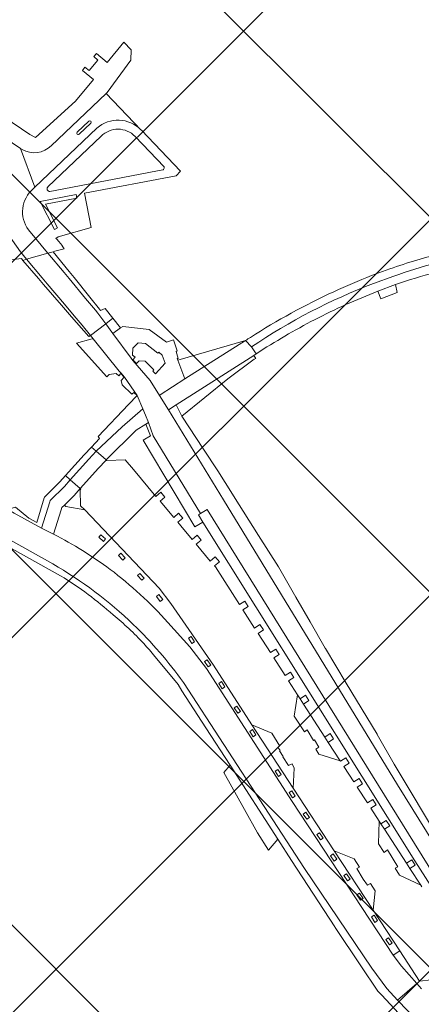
# Model space of a CAD drawing. Extents: x 148869 to 161638, y 453607 to 469810.
# Tile 426 of 656: x 154858 to 154934, y 463317 to 463502. Entities that reach past the tile are written whole.
import ezdxf

# ---------------------------------------------------------------- set-up
doc = ezdxf.new("R2010")
doc.units = 0
doc.layers.add('2023 hatch', color=90, linetype='CONTINUOUS')
for name, color, linetype, lineweight in [('B-RO-VH-VERHARDING_ASFALT-GV', 251, 'CONTINUOUS', 18), ('B-RO-VH-VERHARDING_SIERBESTRATING-GV', 251, 'CONTINUOUS', 18), ('B-RO-VH-VERHARDING_STRAATBAKSTEEN-GV', 251, 'CONTINUOUS', 18)]:
    doc.layers.add(name, color=color, linetype=linetype, lineweight=lineweight)

msp = doc.modelspace()

# ---------------------------------------------------------------- hatches: boundary and pattern name
at = {"layer": '2023 hatch'}
h = msp.add_hatch(dxfattribs=at)
h.set_pattern_fill('L45L135', color=256, scale=49.98)
h.set_pattern_definition([(45, (0, 0), (-35.341197, 35.341197), []), (135, (0, 0), (-35.341197, -35.341197), [])])
h.paths.add_polyline_path([(155033.65, 463387.49), (154736.21, 463174.82), (154703.82, 463157.03), (154669.13, 463116.73), (154497.36, 463128.81), (154485.96, 463103.35), (154403, 462810.28), (154029.41, 462913.19), (153921.91, 462926.36), (153533.06, 462959.92), (153521.58, 463046.87), (153065.73, 463131.59), (152840.09, 463157.69), (152602.55, 463321.62), (152457.44, 463373.38), (152283.77, 463566.95), (152230.15, 463641.33), (152156.25, 463699.58), (152012.16, 463887.19), (152009.38, 463939.89), (151991.35, 464191.03), (152103.19, 464343.83), (152153.39, 464455.21), (152151.03, 464561.94), (152249.45, 464811.76), (152130.92, 465032.5), (152332.42, 465169.93), (152738.18, 465252.75), (152947.54, 465152.17), (153150.32, 465023.39), (153302.02, 464886.05), (153728.6, 464650.43), (153874.6, 464567.83), (153954.88, 464501.43), (153988.94, 464472.57), (154027.82, 464422.75), (154193.47, 464138.07), (154280.01, 463968.67), (154339.28, 463993.19), (154494.94, 463873.13), (154622.49, 463821.49), (154755.92, 463721.99), (154868.72, 463597.28)])

# ---------------------------------------------------------------- linework, layer by layer
at = {"layer": 'B-RO-VH-VERHARDING_ASFALT-GV'}
for points in [[(154938.21, 463457.96, 0.033007), (154928.04, 463454.97)], [(154944.98, 463457.66, 0.055673), (154928.74, 463453.59)], [(154928.74, 463453.59, -0.055673), (154944.98, 463457.66)], [(154929.1, 463452.04, -0.04003), (154944.23, 463455.99)], [(154924.96, 463452.23, 0.057647), (154901.98, 463440.32)], [(154901.98, 463440.32, -0.057647), (154924.96, 463452.23)], [(154924.57, 463453.72, 0.014464), (154917.45, 463450.68)], [(154917.45, 463450.68, 0.033604), (154901.77, 463442.1)], [(154913.86, 463445.42, -0.026831), (154925.77, 463450.78)], [(154902.87, 463438.99, -0.026163), (154913.86, 463445.42)], [(154901.77, 463442.1, 0.002804), (154900.85, 463441.51)]]:
    msp.add_lwpolyline(points, format="xyb", dxfattribs=at)
at = {"layer": 'B-RO-VH-VERHARDING_ASFALT-GV', "flags": 128}
for points in [[(154928.04, 463454.97), (154924.57, 463453.72)], [(154928.74, 463453.59), (154924.96, 463452.23)], [(154924.96, 463452.23), (154928.74, 463453.59)], [(154925.77, 463450.78), (154929.1, 463452.04)], [(154900.85, 463441.51), (154901.98, 463440.32)], [(154901.98, 463440.32), (154902.87, 463438.99)]]:
    msp.add_lwpolyline(points, dxfattribs=at)
msp.add_lwpolyline([(154925.77, 463450.78), (154926.3, 463449.35), (154929.4, 463450.57), (154929.1, 463452.04)], close=True, dxfattribs=at)
at = {"layer": 'B-RO-VH-VERHARDING_SIERBESTRATING-GV', "flags": 128}
for points in [[(154877.74, 463444.17), (154877.34, 463443.89), (154875.89, 463442.83), (154879.33, 463438.17), (154879.64, 463437.75), (154882.9, 463434), (154884.64, 463431.17), (154884.76, 463431.25), (154889.42, 463434.26), (154888.14, 463437.79), (154887.98, 463438.14), (154888.18, 463438.14), (154887.78, 463439.44), (154887.98, 463439.54), (154887.29, 463441.63), (154887.12, 463441.58), (154886, 463441.17), (154882.74, 463443.6)], [(154872.18, 463441.8), (154871.76, 463441.76), (154869.02, 463440.99), (154874.78, 463434.69), (154875.17, 463435.12), (154876.51, 463435.28), (154877.02, 463434.83), (154877.41, 463435.28), (154878.02, 463434.63), (154877.47, 463433.98), (154877.63, 463433.13), (154879.43, 463431.39), (154879.83, 463431.74), (154880.43, 463431.15), (154878.1, 463434.63), (154877.48, 463435.34), (154877.06, 463435.73)], [(154900.85, 463441.51), (154888.14, 463437.79), (154889.42, 463434.26)], [(154880.35, 463437.2), (154879.64, 463437.89), (154880.09, 463438.34), (154879.59, 463438.74), (154879.63, 463440.04), (154880.67, 463441.05), (154882.02, 463440.96), (154884.38, 463439.12), (154884.53, 463439.32), (154885.18, 463438.77), (154885.74, 463437.23), (154883.91, 463435.22), (154883.4, 463435.76), (154883.6, 463435.97), (154881.99, 463437.61), (154880.85, 463437.65)], [(154902.45, 463438.71), (154887.77, 463429.38), (154888.85, 463427.24), (154897.5, 463434.29), (154902.51, 463438.01), (154902.79, 463438.12)], [(154871.86, 463421.45), (154872.76, 463420.66), (154877.66, 463425.22), (154881.5, 463428.64), (154880.43, 463431.15), (154878.84, 463429.46), (154873.14, 463423.41), (154873.39, 463423.06)], [(154892.82, 463407.32), (154892.01, 463408.66), (154892.41, 463408.9), (154883.5, 463423.58), (154882.6, 463426.05), (154882.11, 463425.74), (154882.97, 463423.58), (154881.58, 463422.73), (154891.33, 463406.41)], [(154872.76, 463420.66), (154871.86, 463421.45), (154870.46, 463419.99), (154866.96, 463416.06), (154867.87, 463415.27), (154871.35, 463419.18)], [(154864.01, 463411.14), (154864.08, 463411.36), (154866.77, 463414.04), (154867.87, 463415.27), (154866.96, 463416.06), (154865.9, 463414.86), (154863.02, 463412), (154862.98, 463411.87), (154861.55, 463407.24), (154860.05, 463408.08), (154857.59, 463410.12), (154856.49, 463409.81), (154855.8, 463410.33), (154855.65, 463410.08), (154855.6, 463409.98), (154857.33, 463408.99), (154862.48, 463406.18)], [(154869.76, 463413.63), (154868.59, 463412.32), (154866.76, 463410.5), (154867.01, 463410.26), (154870.58, 463409.59), (154869.82, 463410.39), (154869.75, 463413.39), (154869.88, 463413.53)], [(154873.24, 463404.48), (154873.64, 463404.93), (154874.53, 463404.13), (154874.13, 463403.68)], [(154876.94, 463401.02), (154877.36, 463401.45), (154878.21, 463400.6), (154877.78, 463400.17)], [(154880.53, 463397.23), (154880.96, 463397.65), (154881.8, 463396.78), (154881.36, 463396.37)], [(154884.07, 463393.33), (154884.55, 463393.7), (154885.28, 463392.75), (154884.8, 463392.38)], [(154890.12, 463385.43), (154890.62, 463385.75), (154891.27, 463384.75), (154890.77, 463384.42)], [(154893.15, 463381.07), (154893.65, 463381.4), (154894.31, 463380.39), (154893.81, 463380.06)], [(154895.83, 463376.94), (154896.33, 463377.27), (154896.99, 463376.27), (154896.49, 463375.94)], [(154910.63, 463374.81), (154910.01, 463370.75), (154911.93, 463367.82), (154912.47, 463368.17), (154913.68, 463366.18), (154913.83, 463366.28), (154914.64, 463364.93), (154914.1, 463364.58), (154914.65, 463363.63), (154918.66, 463362.36), (154918.66, 463362.36), (154916.42, 463365.83), (154915.77, 463366.84), (154911.77, 463373.03), (154911.12, 463374.04)], [(154898.73, 463372.32), (154899.23, 463372.65), (154899.89, 463371.65), (154899.39, 463371.32)], [(154902.07, 463369.15), (154902.07, 463369.15), (154909.8, 463357.2), (154909.8, 463357.2), (154910.02, 463360.95), (154909.62, 463361.8), (154908.92, 463361.45), (154907.87, 463363.08), (154907.96, 463363.14), (154907.28, 463364.24), (154907.35, 463364.28), (154906.95, 463364.93), (154907.3, 463365.14), (154905.78, 463367.58)], [(154901.65, 463367.9), (154902.15, 463368.23), (154902.81, 463367.22), (154902.3, 463366.9)], [(154896.8, 463360.18), (154900.64, 463353.16), (154903.11, 463348.82), (154905.18, 463345.53), (154906.92, 463347.59), (154897.99, 463361.54)], [(154906.42, 463360.42), (154906.92, 463360.75), (154907.58, 463359.75), (154907.08, 463359.42)], [(154909.05, 463356.39), (154909.55, 463356.72), (154910.21, 463355.72), (154909.71, 463355.39)], [(154911.72, 463352.34), (154912.22, 463352.67), (154912.88, 463351.67), (154912.37, 463351.34)], [(154929.04, 463342.12), (154929.84, 463340.83), (154933.83, 463338.93), (154931.8, 463342.07), (154931.15, 463343.08), (154926.99, 463349.49), (154926.34, 463350.5), (154926.02, 463351), (154925.86, 463346.71), (154926.92, 463345.11), (154927.58, 463345.58), (154929.53, 463342.38)], [(154914.29, 463348.46), (154914.79, 463348.79), (154915.45, 463347.79), (154914.95, 463347.46)], [(154916.88, 463344.49), (154917.38, 463344.82), (154918.04, 463343.81), (154917.53, 463343.49)], [(154917.52, 463345.43), (154924.89, 463334.21), (154925.27, 463337.85), (154924.36, 463339.24), (154923.81, 463338.94), (154923.01, 463340.09), (154921.83, 463342.05), (154922.29, 463342.33), (154921.28, 463343.88)], [(154919.36, 463340.74), (154919.86, 463341.07), (154920.52, 463340.06), (154920.02, 463339.73)], [(154921.82, 463337.11), (154922.32, 463337.44), (154922.98, 463336.43), (154922.47, 463336.11)], [(154924.54, 463332.95), (154925.04, 463333.27), (154925.7, 463332.27), (154925.19, 463331.94)], [(154927.28, 463328.72), (154927.79, 463329.05), (154928.44, 463328.05), (154927.94, 463327.72)]]:
    msp.add_lwpolyline(points, close=True, dxfattribs=at)
for points in [[(154938.75, 463334.11), (154932.75, 463343.53), (154892.82, 463407.32), (154891.33, 463406.41), (154881.58, 463422.73), (154882.97, 463423.58), (154882.11, 463425.74), (154880.29, 463424.61), (154874.65, 463419.02), (154874.76, 463418.93), (154878.2, 463419.05), (154879.74, 463417.21), (154883.99, 463412.16), (154884.91, 463412.93), (154885.68, 463412.01), (154884.77, 463411.24), (154887.34, 463408.18), (154888.26, 463408.96), (154889.03, 463408.04), (154888.11, 463407.27), (154888.65, 463406.62), (154890.82, 463404.05), (154891.74, 463404.82), (154892.51, 463403.9), (154891.59, 463403.13), (154894.23, 463399.98), (154895.15, 463400.75), (154895.93, 463399.84), (154895.01, 463399.06), (154895.18, 463398.86), (154899.72, 463391.79), (154900.73, 463392.44), (154901.38, 463391.43), (154900.37, 463390.78), (154902.56, 463387.36), (154903.57, 463388.01), (154904.22, 463387.01), (154903.21, 463386.35), (154905.53, 463382.74), (154906.53, 463383.39), (154907.19, 463382.39), (154906.18, 463381.73), (154908.31, 463378.41), (154909.32, 463379.06), (154909.97, 463378.05), (154908.96, 463377.4), (154910.63, 463374.81), (154911.12, 463374.04), (154912.13, 463374.69), (154912.78, 463373.69), (154911.77, 463373.03), (154915.77, 463366.84), (154916.77, 463367.49), (154917.43, 463366.48), (154916.42, 463365.83), (154918.66, 463362.36), (154918.66, 463362.36), (154918.72, 463362.27), (154919.72, 463362.92), (154920.38, 463361.91), (154919.37, 463361.26), (154921.23, 463358.38), (154922.24, 463359.03), (154922.89, 463358.03), (154921.89, 463357.38), (154923.79, 463354.44), (154924.79, 463355.09), (154925.45, 463354.09), (154924.44, 463353.43), (154926.02, 463351), (154926.34, 463350.5), (154927.35, 463351.15), (154928, 463350.14), (154926.99, 463349.49), (154931.15, 463343.08), (154932.16, 463343.73), (154932.81, 463342.72), (154931.8, 463342.07), (154933.83, 463338.93), (154934.03, 463338.64)], [(154866.76, 463410.5), (154866.28, 463410.03), (154866.16, 463409.63), (154864.74, 463405.01)], [(154886.22, 463388.42), (154890.39, 463383.79), (154893.48, 463379.74), (154909.61, 463354.72), (154928.67, 463325.79), (154929.89, 463326.59), (154924.89, 463334.21), (154917.52, 463345.43), (154909.8, 463357.2), (154909.8, 463357.2), (154902.07, 463369.15), (154902.07, 463369.15), (154894.8, 463380.35), (154886.78, 463392), (154884.62, 463394.84), (154870.58, 463409.59), (154867.01, 463410.26), (154866.76, 463410.5)]]:
    msp.add_lwpolyline(points, dxfattribs=at)
at = {"layer": 'B-RO-VH-VERHARDING_SIERBESTRATING-GV'}
for points in [[(154864.74, 463405.01, -0.043313), (154875.37, 463398.41)], [(154875.37, 463398.41, -0.05072), (154886.22, 463388.42)]]:
    msp.add_lwpolyline(points, format="xyb", dxfattribs=at)
at = {"layer": 'B-RO-VH-VERHARDING_STRAATBAKSTEEN-GV', "flags": 128}
for points in [[(154864.3, 463478.17), (154874.64, 463488.02), (154874.82, 463488.18), (154879.27, 463494.3), (154879.3, 463496.27), (154877.96, 463497.66), (154874.84, 463493.86), (154872.79, 463495.55), (154872.29, 463494.96), (154873.05, 463494.32), (154871.43, 463492.33), (154870.63, 463492.95), (154870.14, 463492.35), (154872.22, 463490.68), (154868.87, 463486.56), (154861.31, 463479.7), (154860.24, 463480.29)], [(154860.24, 463480.29), (154845.51, 463490.28), (154845.63, 463490.45), (154841.59, 463493.18), (154841.7, 463493.34), (154841.4, 463493.02), (154840.22, 463493.79), (154833.52, 463485.14), (154833.5, 463485.11), (154834.09, 463484.55), (154834.14, 463484.51), (154834.5, 463484.17), (154837.43, 463488.18), (154843.58, 463487.77), (154858.48, 463477.65)], [(154860.91, 463470.09), (154861.21, 463470.37), (154858.48, 463477.65), (154843.58, 463487.77), (154837.43, 463488.18), (154834.5, 463484.17), (154837.11, 463481.77)], [(154874.64, 463488.02), (154864.3, 463478.17)], [(154881.16, 463481.2), (154874.64, 463488.02)], [(154869.17, 463480.74), (154871.35, 463482.83)], [(154871.72, 463482.46), (154869.56, 463480.37)], [(154837.11, 463481.77), (154838.14, 463480.51), (154838.48, 463480.16), (154844.27, 463474.14), (154847.61, 463470.67), (154847.24, 463470.34), (154846.17, 463469.31), (154844.23, 463467.45), (154847.05, 463464.45), (154855.77, 463456.56), (154858.67, 463456.92), (154858.94, 463456.6), (154859.65, 463456.8), (154858.49, 463458.18), (154841.75, 463481.87)], [(154841.75, 463481.87), (154858.49, 463458.18), (154859.65, 463456.8), (154863.67, 463457.95), (154863.61, 463458.02), (154860.02, 463462.34)], [(154858.48, 463477.65), (154861.21, 463470.37), (154872.88, 463481.5)], [(154872.88, 463481.5), (154861.21, 463470.37), (154860.91, 463470.09)], [(154863.67, 463457.95), (154864.65, 463458.23), (154864.94, 463458.31), (154866.74, 463458.78), (154866.37, 463459.3), (154866.36, 463459.31), (154866.33, 463459.42), (154865.74, 463460.16), (154865.31, 463460.58), (154865.18, 463460.71), (154865.61, 463461.03), (154871.8, 463462.76), (154870.55, 463469.23), (154887.83, 463472.54), (154888.62, 463473.38), (154881.25, 463481.1), (154881.16, 463481.2)], [(154863.62, 463470.4), (154863.67, 463470.45), (154873.69, 463479.97)], [(154880.06, 463479.95), (154885.53, 463474.22)], [(154885.41, 463473.7), (154885.35, 463473.65), (154884.27, 463473.44), (154865.02, 463469.76), (154864.02, 463469.57)], [(154860.02, 463462.34), (154863.61, 463458.02), (154863.67, 463457.95)], [(154936.38, 463346.75), (154929.47, 463357.86), (154896.73, 463411.52), (154886.37, 463428.48), (154884.64, 463431.17), (154882.9, 463434), (154879.64, 463437.75), (154879.33, 463438.17), (154875.89, 463442.83), (154874.54, 463444.65), (154871.65, 463442.45), (154872.18, 463441.8), (154877.06, 463435.73), (154877.48, 463435.34), (154878.1, 463434.63), (154880.43, 463431.15), (154881.5, 463428.64), (154882.01, 463427.43), (154882.6, 463426.05), (154883.5, 463423.58), (154892.41, 463408.9), (154893.66, 463409.66), (154940.88, 463333.55)], [(154936.48, 463348.91), (154932.2, 463356.09), (154928.86, 463361.72), (154925.65, 463367.34), (154925.62, 463367.4), (154919.82, 463377.01), (154915.88, 463383.53), (154915.84, 463383.59), (154913, 463388.54), (154910.34, 463393.17), (154907.05, 463398.9), (154903.32, 463404.8), (154898.6, 463412.27), (154898.43, 463412.55), (154895.66, 463416.98), (154892.95, 463421.06), (154888.85, 463427.24), (154887.77, 463429.38), (154886.37, 463428.48), (154896.73, 463411.52), (154929.47, 463357.86), (154936.38, 463346.75)], [(154864.74, 463405.01), (154862.48, 463406.18), (154857.33, 463408.99), (154855.6, 463409.98), (154853.24, 463405.87), (154853.31, 463405.82), (154855.35, 463404.64), (154856.63, 463403.93), (154864.57, 463399.45)], [(154864.57, 463399.45), (154856.63, 463403.93), (154855.35, 463404.64), (154853.31, 463405.82), (154853.24, 463405.87), (154852.61, 463404.69), (154866.03, 463397.2)], [(154929.43, 463317.29), (154933.09, 463320.43), (154930.24, 463323.67), (154928.67, 463325.79), (154909.61, 463354.72), (154893.48, 463379.74), (154890.39, 463383.79), (154886.22, 463388.42)], [(154883.78, 463382.01), (154883.85, 463381.93), (154888.15, 463376.75), (154888.86, 463375.54), (154893.4, 463368.58), (154897.99, 463361.54), (154906.92, 463347.59), (154909.53, 463343.58), (154917.64, 463331.1), (154917.71, 463331), (154922.58, 463323.75), (154925.77, 463319), (154926.51, 463318.21)], [(154926.51, 463318.21), (154932.06, 463312.28), (154933.23, 463313.38), (154929.43, 463317.29), (154927.46, 463319.46), (154924.66, 463323.32), (154911.95, 463342.11), (154889.15, 463377.11)], [(154889.15, 463377.11), (154911.95, 463342.11), (154924.66, 463323.32), (154927.46, 463319.46), (154929.43, 463317.29)], [(154939.18, 463317.71), (154935.9, 463321.2), (154935.81, 463321.12), (154933.61, 463320.87), (154929.89, 463326.59), (154928.67, 463325.79), (154930.24, 463323.67), (154933.09, 463320.43), (154933.95, 463319.45)]]:
    msp.add_lwpolyline(points, dxfattribs=at)
at = {"layer": 'B-RO-VH-VERHARDING_STRAATBAKSTEEN-GV'}
for points in [[(154871.35, 463482.83, -0.94543), (154871.72, 463482.46)], [(154881.16, 463481.2, 0.399516), (154872.88, 463481.5)], [(154872.88, 463481.5, -0.399516), (154881.16, 463481.2)], [(154869.56, 463480.37, -1.013231), (154869.17, 463480.74)], [(154873.69, 463479.97, -0.418524), (154880.06, 463479.95)], [(154864.3, 463478.17, -0.327126), (154858.82, 463477.44)], [(154858.82, 463477.44, 0.327126), (154864.3, 463478.17)], [(154858.82, 463477.44, -0.021651), (154858.48, 463477.65)], [(154858.48, 463477.65, 0.021651), (154858.82, 463477.44)], [(154885.53, 463474.22, -0.278391), (154885.41, 463473.7)], [(154860.91, 463470.09, 0.395316), (154860.02, 463462.34)], [(154860.02, 463462.34, -0.395316), (154860.91, 463470.09)], [(154864.02, 463469.57, -0.657244), (154863.62, 463470.4)], [(154875.37, 463398.41, 0.043313), (154864.74, 463405.01)], [(154879.73, 463388.03, 0.060557), (154864.57, 463399.45)], [(154864.57, 463399.45, -0.060557), (154879.73, 463388.03)], [(154866.03, 463397.2, -0.02349), (154871.25, 463393.68)], [(154886.22, 463388.42, 0.05072), (154875.37, 463398.41)], [(154871.25, 463393.68, -0.016357), (154875.92, 463389.86)], [(154875.92, 463389.86, -0.032066), (154881.7, 463384.44)], [(154889.15, 463377.11, 0.045784), (154879.73, 463388.03)], [(154879.73, 463388.03, -0.045784), (154889.15, 463377.11)], [(154881.7, 463384.44, -0.01461), (154883.78, 463382.01)]]:
    msp.add_lwpolyline(points, format="xyb", dxfattribs=at)
at = {"layer": 'B-RO-VH-VERHARDING_STRAATBAKSTEEN-GV', "flags": 128}
for points in [[(154862.22, 463467.65), (154868.97, 463468.98), (154869.09, 463468.33), (154863.21, 463467.15), (154865.44, 463462.71), (154864.89, 463462.41)], [(154874.54, 463444.65), (154873.04, 463446.68), (154872.59, 463447.22), (154870.76, 463449.43), (154867.66, 463453.15), (154866.72, 463454.29), (154863.67, 463457.95), (154859.65, 463456.8), (154862.57, 463453.31), (154863.5, 463452.2), (154866.77, 463448.33), (154868.62, 463446.13), (154870.09, 463444.4), (154871.65, 463442.45)], [(154874.54, 463444.65), (154875.9, 463445.68), (154874.42, 463447.52), (154873.57, 463447.17), (154873.35, 463447.43), (154871.57, 463449.65), (154868.58, 463453.36), (154867.65, 463454.51), (154864.65, 463458.23), (154863.67, 463457.95), (154866.72, 463454.29), (154867.66, 463453.15), (154870.76, 463449.43), (154872.59, 463447.22), (154873.04, 463446.68)], [(154871.35, 463442.23), (154871.65, 463442.45), (154870.09, 463444.4), (154868.62, 463446.13), (154866.77, 463448.33), (154863.5, 463452.2), (154862.57, 463453.31), (154859.65, 463456.8), (154858.94, 463456.6), (154861.92, 463453.16), (154862.86, 463452.06), (154866.22, 463448.17), (154868.11, 463445.99)], [(154874.54, 463444.65), (154875.89, 463442.83), (154877.34, 463443.89), (154875.9, 463445.68)], [(154887.77, 463429.38), (154902.45, 463438.71), (154902.87, 463438.99), (154901.98, 463440.32), (154900.85, 463441.51), (154889.42, 463434.26), (154884.76, 463431.25), (154884.64, 463431.17), (154886.37, 463428.48)], [(154872.76, 463420.66), (154874.12, 463419.48), (154874.65, 463419.02), (154880.29, 463424.61), (154882.11, 463425.74), (154882.6, 463426.05), (154882.01, 463427.43), (154881.5, 463428.64), (154877.66, 463425.22)], [(154867.87, 463415.27), (154869.76, 463413.63), (154873.18, 463417.48), (154874.56, 463418.92), (154874.65, 463419.02), (154874.12, 463419.48), (154872.76, 463420.66), (154871.35, 463419.18)], [(154869.76, 463413.63), (154867.87, 463415.27), (154866.77, 463414.04), (154864.08, 463411.36), (154864.01, 463411.14), (154862.48, 463406.18), (154864.74, 463405.01), (154866.16, 463409.63), (154866.28, 463410.03), (154866.76, 463410.5), (154868.59, 463412.32)], [(154892.01, 463408.66), (154892.82, 463407.32), (154932.75, 463343.53), (154938.75, 463334.11), (154938.73, 463333.79), (154939.09, 463333.26), (154939.49, 463332.64), (154940.88, 463333.55), (154893.66, 463409.66), (154892.41, 463408.9)]]:
    msp.add_lwpolyline(points, close=True, dxfattribs=at)

doc.saveas('drawing.dxf')
